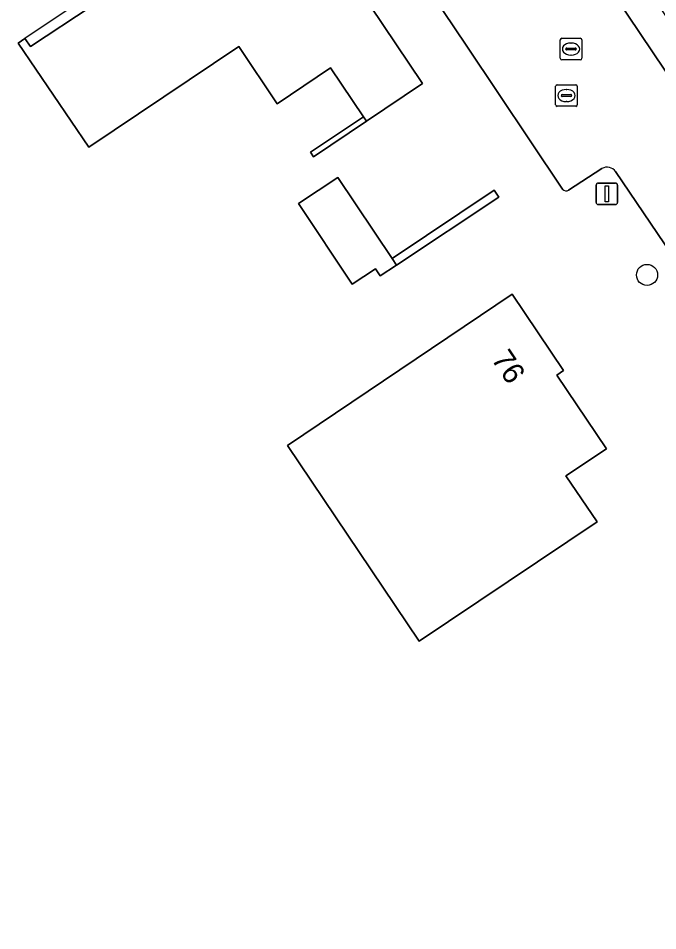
# Model space of a CAD drawing. Extents: x 158793 to 159888, y 384317 to 385256.
# Drawn here: x 159049.4 to 159078.99, y 384886.64 to 384928.89 of the extents above; entities that cross this region are included whole.
import ezdxf

# ---------------------------------------------------------------- set-up
doc = ezdxf.new("R2010")
doc.units = 0
for name, color, linetype in [('IMGEO_Boom', 7, 'Continuous'), ('IMGEO_Erf', 7, 'Continuous'), ('IMGEO_Lichtmast', 7, 'Continuous'), ('IMGEO_Muur', 7, 'Continuous'), ('IMGEO_Pand', 7, 'Continuous'), ('IMGEO_Pand_nummerreeks', 7, 'Continuous'), ('IMGEO_Pand_overbouw', 7, 'Continuous'), ('IMGEO_Rijbaan_lokaal_open', 7, 'Continuous'), ('IMGEO_Rioolput', 7, 'Continuous'), ('IMGEO_Voetpad_open', 7, 'Continuous')]:
    doc.layers.add(name, color=color, linetype=linetype)

msp = doc.modelspace()

# ---------------------------------------------------------------- linework, layer by layer
at = {"layer": 'IMGEO_Boom'}
msp.add_circle((159078.494, 384917.007), 0.489, dxfattribs=at)
at = {"layer": 'IMGEO_Erf'}
for points in [[(159074.586, 384920.972), (159070.121, 384927.644), (159063.201, 384937.96)], [(159076.406, 384921.93), (159074.865, 384920.925)], [(159082.505, 384913.702), (159077.038, 384921.788)]]:
    msp.add_lwpolyline(points, dxfattribs=at)
for points in [[(159049.397, 384927.743), (159049.703, 384927.949), (159049.971, 384927.576), (159052.81, 384929.471), (159052.738, 384929.579), (159054.871, 384931.003), (159054.943, 384930.895), (159056.044, 384931.63), (159056.492, 384930.98), (159057.871, 384931.928), (159057.164, 384932.957), (159061.425, 384935.817), (159068.103, 384925.867), (159065.505, 384924.118), (159063.066, 384922.477), (159062.926, 384922.685), (159065.365, 384924.326), (159063.841, 384926.591), (159061.38, 384924.935), (159059.598, 384927.583), (159052.668, 384922.92)], [(159062.359, 384920.307), (159064.182, 384921.514), (159066.694, 384917.767), (159071.414, 384920.935), (159071.632, 384920.61), (159066.9, 384917.461), (159066.148, 384916.96), (159065.927, 384917.293), (159064.844, 384916.573)], [(159061.854, 384909.113), (159072.255, 384916.114), (159074.625, 384912.576), (159074.318, 384912.372), (159076.611, 384908.957), (159074.738, 384907.709), (159076.178, 384905.573), (159067.944, 384900.041)]]:
    msp.add_lwpolyline(points, close=True, dxfattribs=at)
for centre, radius, start, end in [((159076.645, 384921.518), 0.477, 34.5187, 120.155), ((159074.754, 384921.115), 0.22, 220.4838, 300.3918)]:
    msp.add_arc(centre, radius, start, end, dxfattribs=at)
at = {"layer": 'IMGEO_Lichtmast'}
for p, q in [((159076.138, 384920.361), (159076.138, 384921.161)), ((159076.138, 384921.161), (159076.138, 384920.361)), ((159076.238, 384921.261), (159077.028, 384921.261)), ((159077.028, 384921.261), (159076.238, 384921.261)), ((159077.128, 384921.161), (159077.128, 384920.361)), ((159077.128, 384920.361), (159077.128, 384921.161)), ((159077.028, 384920.261), (159076.238, 384920.261)), ((159076.238, 384920.261), (159077.028, 384920.261))]:
    msp.add_line(p, q, dxfattribs=at)
msp.add_lwpolyline([(159076.558, 384921.136), (159076.708, 384921.136), (159076.708, 384920.386), (159076.558, 384920.386), (159076.558, 384921.136)], dxfattribs=at)
for centre, start, end in [((159076.238, 384921.161), 90, 180), ((159076.238, 384921.161), 90, 180), ((159077.028, 384921.161), 0, 90), ((159077.028, 384921.161), 360, 90), ((159076.238, 384920.361), 180, 270), ((159076.238, 384920.361), 180, 270), ((159077.028, 384920.361), 270, 0), ((159077.028, 384920.361), 270, 0)]:
    msp.add_arc(centre, 0.1, start, end, dxfattribs=at)
at = {"layer": 'IMGEO_Muur'}
for points in [[(159065.505, 384924.118), (159065.365, 384924.326), (159062.926, 384922.685), (159063.066, 384922.477)], [(159071.632, 384920.61), (159071.414, 384920.935), (159066.694, 384917.767), (159066.9, 384917.461)]]:
    msp.add_lwpolyline(points, close=True, dxfattribs=at)
at = {"layer": 'IMGEO_Pand'}
for points in [[(159057.164, 384932.957), (159057.871, 384931.928), (159056.492, 384930.98), (159056.044, 384931.63), (159054.943, 384930.895), (159054.871, 384931.003), (159052.738, 384929.579), (159052.81, 384929.471), (159049.971, 384927.576), (159049.703, 384927.949), (159049.397, 384927.743), (159052.668, 384922.92), (159059.598, 384927.583), (159061.38, 384924.935), (159063.841, 384926.591), (159065.365, 384924.326), (159065.505, 384924.118), (159068.103, 384925.867), (159061.425, 384935.817)], [(159064.182, 384921.514), (159062.359, 384920.307), (159064.844, 384916.573), (159065.927, 384917.293), (159066.148, 384916.96), (159066.9, 384917.461), (159066.694, 384917.767)], [(159076.611, 384908.957), (159074.318, 384912.372), (159074.625, 384912.576), (159072.255, 384916.114), (159061.854, 384909.113), (159067.944, 384900.041), (159076.178, 384905.573), (159074.738, 384907.709)]]:
    msp.add_lwpolyline(points, close=True, dxfattribs=at)
at = {"layer": 'IMGEO_Pand_overbouw'}
msp.add_lwpolyline([(159049.703, 384927.949), (159049.971, 384927.576), (159052.81, 384929.471), (159052.738, 384929.579), (159054.871, 384931.003), (159054.943, 384930.895), (159056.044, 384931.63), (159056.492, 384930.98), (159057.871, 384931.928), (159057.164, 384932.957)], close=True, dxfattribs=at)
at = {"layer": 'IMGEO_Rijbaan_lokaal_open'}
for points in [[(159148.203, 384834.797), (159118.86, 384878.459), (159111.767, 384888.566), (159104.966, 384899.16), (159103.806, 384898.409), (159096.869, 384908.495), (159087.727, 384922.129), (159083.943, 384919.604), (159075.859, 384931.636), (159073.188, 384929.845), (159064.372, 384942.983), (159064.012, 384943.519), (159063.774, 384943.363), (159060.822, 384941.424), (159063.201, 384937.96), (159070.121, 384927.644), (159074.586, 384920.972)], [(159074.865, 384920.925), (159076.406, 384921.93)], [(159077.038, 384921.788), (159082.505, 384913.702)]]:
    msp.add_lwpolyline(points, dxfattribs=at)
for centre, radius, start, end in [((159076.645, 384921.518), 0.477, 34.5187, 120.155), ((159074.754, 384921.115), 0.22, 220.4838, 300.3918)]:
    msp.add_arc(centre, radius, start, end, dxfattribs=at)
at = {"layer": 'IMGEO_Rioolput'}
for p, q in [((159074.474, 384927.038), (159074.474, 384927.89)), ((159074.549, 384927.964), (159075.401, 384927.964)), ((159074.962, 384927.744), (159074.987, 384927.744)), ((159075.475, 384927.89), (159075.475, 384927.038)), ((159074.733, 384927.458), (159074.733, 384927.47)), ((159075.171, 384927.421), (159074.773, 384927.421)), ((159074.776, 384927.507), (159075.174, 384927.507)), ((159075.217, 384927.47), (159075.217, 384927.458)), ((159075.401, 384926.964), (159074.549, 384926.964)), ((159074.985, 384927.184), (159074.96, 384927.184)), ((159074.264, 384924.886), (159074.264, 384925.738)), ((159074.339, 384925.812), (159075.191, 384925.812)), ((159074.752, 384925.592), (159074.777, 384925.592)), ((159075.265, 384925.738), (159075.265, 384924.886)), ((159074.523, 384925.306), (159074.523, 384925.318)), ((159074.961, 384925.269), (159074.563, 384925.269)), ((159074.566, 384925.355), (159074.964, 384925.355)), ((159075.007, 384925.318), (159075.007, 384925.306)), ((159075.191, 384924.812), (159074.339, 384924.812)), ((159074.775, 384925.032), (159074.75, 384925.032))]:
    msp.add_line(p, q, dxfattribs=at)
for points in [[(159074.474, 384927.038), (159074.474, 384927.89)], [(159074.549, 384927.964), (159075.401, 384927.964)], [(159075.475, 384927.89), (159075.475, 384927.038)], [(159075.401, 384926.964), (159074.549, 384926.964)], [(159074.264, 384924.886), (159074.264, 384925.738)], [(159074.339, 384925.812), (159075.191, 384925.812)], [(159075.265, 384925.738), (159075.265, 384924.886)], [(159075.191, 384924.812), (159074.339, 384924.812)]]:
    msp.add_lwpolyline(points, dxfattribs=at)
for centre, radius, start, end in [((159074.551, 384927.888), 0.0765, 91.552, 178.448), ((159074.551, 384927.888), 0.0765, 91.552, 178.448), ((159075.399, 384927.888), 0.0765, 1.552, 88.448), ((159075.399, 384927.888), 0.0765, 1.552, 88.448), ((159074.773, 384927.467), 0.0403, 85.8775, 175.7526), ((159074.77, 384927.457), 0.0366, 178.938, 274.7102), ((159075.174, 384927.464), 0.043, 264.8664, 352.4533), ((159075.178, 384927.469), 0.0386, 1.7309, 96.639), ((159074.551, 384927.04), 0.0765, 181.552, 268.448), ((159074.551, 384927.04), 0.0765, 181.552, 268.448), ((159075.399, 384927.04), 0.0765, 271.552, 358.448), ((159075.399, 384927.04), 0.0765, 271.552, 358.448), ((159074.341, 384925.736), 0.0765, 91.552, 178.448), ((159074.341, 384925.736), 0.0765, 91.552, 178.448), ((159075.189, 384925.736), 0.0765, 1.552, 88.448), ((159075.189, 384925.736), 0.0765, 1.552, 88.448), ((159074.563, 384925.315), 0.0403, 85.8775, 175.7526), ((159074.56, 384925.305), 0.0366, 178.938, 274.7102), ((159074.964, 384925.312), 0.043, 264.8664, 352.4533), ((159074.968, 384925.317), 0.0386, 1.7309, 96.639), ((159074.341, 384924.888), 0.0765, 181.552, 268.448), ((159074.341, 384924.888), 0.0765, 181.552, 268.448), ((159075.189, 384924.888), 0.0765, 271.552, 358.448), ((159075.189, 384924.888), 0.0765, 271.552, 358.448)]:
    msp.add_arc(centre, radius, start, end, dxfattribs=at)
for centre, major_axis, ratio, start_param, end_param in [((159074.961, 384927.464), (-0.387, 0.002), 0.722429, 4.712389, 7.853982), ((159074.986, 384927.464), (-0.39, 0.002), 0.717154, 1.570796, 4.712389), ((159074.751, 384925.312), (-0.387, 0.002), 0.722429, 4.712389, 7.853982), ((159074.776, 384925.312), (-0.39, 0.002), 0.717154, 1.570796, 4.712389)]:
    msp.add_ellipse(centre, major_axis=major_axis, ratio=ratio, start_param=start_param, end_param=end_param, dxfattribs=at)
at = {"layer": 'IMGEO_Voetpad_open'}
msp.add_lwpolyline([(159129.189, 384865.748), (159122.184, 384876.186), (159122.968, 384876.772), (159106.267, 384901.604), (159104.197, 384900.201), (159088.084, 384924.2), (159084.288, 384921.691), (159076.292, 384933.589), (159073.613, 384931.81), (159065.871, 384943.305), (159065.557, 384943.772), (159064.372, 384942.983), (159073.188, 384929.845), (159075.859, 384931.636), (159083.943, 384919.604), (159087.727, 384922.129), (159096.869, 384908.495), (159103.806, 384898.409), (159104.966, 384899.16), (159111.767, 384888.566), (159118.86, 384878.459), (159148.203, 384834.797)], dxfattribs=at)

# ---------------------------------------------------------------- texts
at = {"layer": 'IMGEO_Pand_nummerreeks'}
msp.add_text('76', height=1, rotation=303.8158, dxfattribs=at).set_placement((159071.259, 384913.109))

doc.saveas('drawing.dxf')
